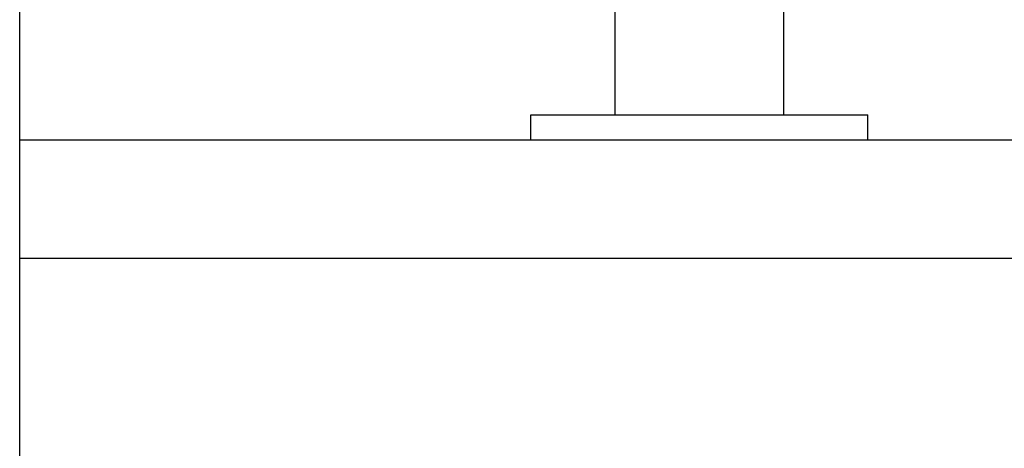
# Model space of a CAD drawing. Header units: inches. Extents: x 36 to 1719, y -84 to 1122.
# Tile 432 of 558: x 1405.38 to 1419.99, y 413.6 to 419.96. Entities that reach past the tile are written whole.
import ezdxf

# ---------------------------------------------------------------- set-up
doc = ezdxf.new("R2010")
doc.units = ezdxf.units.IN
doc.header["$LTSCALE"] = 48
doc.header["$MEASUREMENT"] = 0
doc.layers.add('Visible (ANSI)', color=7, linetype='Continuous', lineweight=30)

msp = doc.modelspace()

# ---------------------------------------------------------------- linework, layer by layer
at = {"layer": 'Visible (ANSI)'}
for p, q in [((1405.38153, 394.04889), (1405.38153, 430.23823)), ((1414.21653, 418.54889), (1414.21653, 423.79889)), ((1416.71653, 418.54889), (1416.71653, 423.79889)), ((1412.96653, 418.17389), (1412.96653, 418.54889)), ((1412.96653, 418.54889), (1417.96653, 418.54889)), ((1417.96653, 418.17389), (1417.96653, 418.54889)), ((1461.78662, 418.17389), (1405.38153, 418.17389)), ((1417.96653, 418.17389), (1412.96653, 418.17389)), ((1405.38153, 416.42389), (1460.03662, 416.42389))]:
    msp.add_line(p, q, dxfattribs=at)

doc.saveas('drawing.dxf')
